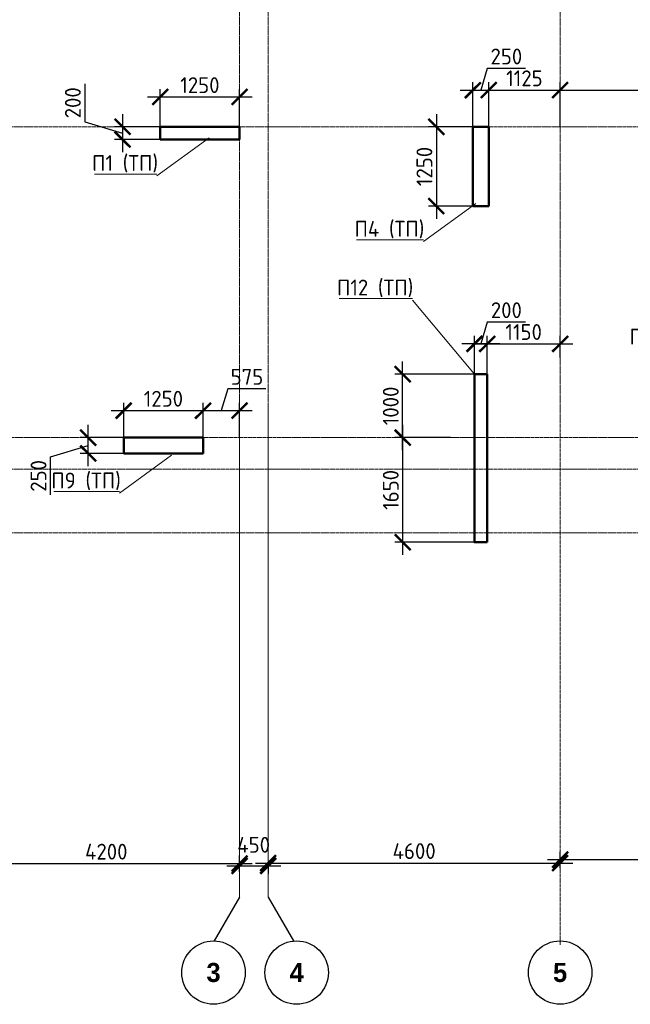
# Model space of a CAD drawing. Header units: millimetres. Extents: x 247266 to 730847, y -636031 to 10052.
# Tile 305 of 330: x 464062 to 473681, y -61325 to -45802. Entities that reach past the tile are written whole.
import ezdxf

# ---------------------------------------------------------------- set-up
doc = ezdxf.new("R2010")
doc.units = ezdxf.units.MM
doc.linetypes.add('______5', pattern=[1100, 800, -100, 100, -100])
doc.linetypes.add('осевая', pattern=[50.8, 31.75, -6.35, 6.35, -6.35])
for name, color, linetype, lineweight in [('Конструкции 0.5', 7, 'Continuous', 50), ('Надписи', 7, 'Continuous', 18), ('Оси', 7, '______5', 18)]:
    doc.layers.add(name, color=color, linetype=linetype, lineweight=lineweight)
doc.layers.add('РАЗМЕРЫ', color=7, linetype='Continuous')
doc.styles.add('Century Gothic', font='GOTHIC.TTF')
doc.styles.add('GOST-2.304_Type-B', font='GOST_Common.ttf')
doc.dimstyles.new('СПДС', dxfattribs={"dimscale": 100, "dimtxt": 2.5, "dimasz": 2.5, "dimexe": 1.25, "dimexo": 0, "dimtad": 1, "dimdec": 0, "dimtxsty": 'GOST-2.304_Type-B', "dimblk": 'ARCHTICK', "dimcen": 2.5, "dimdle": 2, "dimadec": 0, "dimazin": 2, "dimtfac": 0.75, "dimtdec": 0, "dimtmove": 1, "dimatfit": 3, "dimfxl": 1, "dimtolj": 1, "dimarcsym": 1})

# ---------------------------------------------------------------- blocks, each defined once
blk = doc.blocks.new('NSY101')
at = {"color": 0, "linetype": 'ByBlock', "lineweight": -2}
blk.add_circle((0, 0), 50, dxfattribs=at)
blk = doc.blocks.new('_ArchTick')
at = {"color": 0, "linetype": 'ByBlock', "const_width": 0.15}
blk.add_lwpolyline([(-0.5, -0.5), (0.5, 0.5)], dxfattribs=at)
blk = doc.blocks.new('*D1828')
at = {"layer": 'DEFPOINTS', "color": 0, "lineweight": 0, "transparency": 16777216}
for p in [(482755, -133611), (482755, -133705), (478555, -133916)]:
    blk.add_point(p, dxfattribs=at)
at = {"layer": 'РАЗМЕРЫ', "color": 0, "lineweight": -2, "transparency": 16777216}
for p, q in [((478555, -133916), (478555, -133486)), ((482755, -133705), (482755, -133486)), ((478355, -133611), (482955, -133611))]:
    blk.add_line(p, q, dxfattribs=at)
at = {"layer": 'РАЗМЕРЫ', "color": 0, "lineweight": -2, "transparency": 16777216, "xscale": 250, "yscale": 250, "zscale": 250, "rotation": 180}
blk.add_blockref('_ArchTick', (478555, -133611), dxfattribs=at)
at = {"layer": 'РАЗМЕРЫ', "color": 0, "lineweight": -2, "transparency": 16777216, "xscale": 250, "yscale": 250, "zscale": 250}
blk.add_blockref('_ArchTick', (482755, -133611), dxfattribs=at)
at = {"layer": 'РАЗМЕРЫ', "color": 0, "transparency": 16777216, "insert": (480655, -133423), "char_height": 250, "attachment_point": 5, "style": 'GOST-2.304_Type-B'}
blk.add_mtext('\\A1;4200', dxfattribs=at)
blk = doc.blocks.new('*D1849')
at = {"layer": 'DEFPOINTS', "color": 0, "lineweight": 0, "transparency": 16777216}
for p in [(483205, -133647), (483205, -133647), (482755, -133742)]:
    blk.add_point(p, dxfattribs=at)
at = {"layer": 'РАЗМЕРЫ', "color": 0, "lineweight": -2, "transparency": 16777216}
for p, q in [((482555, -133647), (483405, -133647)), ((482755, -133742), (482755, -133522)), ((483205, -133647), (483205, -133772))]:
    blk.add_line(p, q, dxfattribs=at)
at = {"layer": 'РАЗМЕРЫ', "color": 0, "lineweight": -2, "transparency": 16777216, "xscale": 250, "yscale": 250, "zscale": 250, "rotation": 180}
blk.add_blockref('_ArchTick', (482755, -133647), dxfattribs=at)
at = {"layer": 'РАЗМЕРЫ', "color": 0, "lineweight": -2, "transparency": 16777216, "xscale": 250, "yscale": 250, "zscale": 250}
blk.add_blockref('_ArchTick', (483205, -133647), dxfattribs=at)
at = {"layer": 'РАЗМЕРЫ', "color": 0, "transparency": 16777216, "insert": (482977, -133315), "char_height": 250, "attachment_point": 5, "style": 'GOST-2.304_Type-B'}
blk.add_mtext('\\A1;450', dxfattribs=at)
blk = doc.blocks.new('*D1829')
at = {"layer": 'DEFPOINTS', "color": 0, "lineweight": 0, "transparency": 16777216}
for p in [(483205, -133602), (487805, -133602), (487805, -133678)]:
    blk.add_point(p, dxfattribs=at)
at = {"layer": 'РАЗМЕРЫ', "color": 0, "lineweight": -2, "transparency": 16777216}
for p, q in [((487805, -133678), (487805, -133477)), ((483005, -133602), (488005, -133602)), ((483205, -133602), (483205, -133727))]:
    blk.add_line(p, q, dxfattribs=at)
at = {"layer": 'РАЗМЕРЫ', "color": 0, "lineweight": -2, "transparency": 16777216, "xscale": 250, "yscale": 250, "zscale": 250, "rotation": 180}
blk.add_blockref('_ArchTick', (483205, -133602), dxfattribs=at)
at = {"layer": 'РАЗМЕРЫ', "color": 0, "lineweight": -2, "transparency": 16777216, "xscale": 250, "yscale": 250, "zscale": 250}
blk.add_blockref('_ArchTick', (487805, -133602), dxfattribs=at)
at = {"layer": 'РАЗМЕРЫ', "color": 0, "transparency": 16777216, "insert": (485505, -133414), "char_height": 250, "attachment_point": 5, "style": 'GOST-2.304_Type-B'}
blk.add_mtext('\\A1;4600', dxfattribs=at)
blk = doc.blocks.new('*D1830')
at = {"layer": 'DEFPOINTS', "color": 0, "lineweight": 0, "transparency": 16777216}
for p in [(491255, -133549), (487805, -133678), (491255, -133859)]:
    blk.add_point(p, dxfattribs=at)
at = {"layer": 'РАЗМЕРЫ', "color": 0, "lineweight": -2, "transparency": 16777216}
for p, q in [((487805, -133678), (487805, -133424)), ((491255, -133859), (491255, -133424)), ((487605, -133549), (491455, -133549))]:
    blk.add_line(p, q, dxfattribs=at)
at = {"layer": 'РАЗМЕРЫ', "color": 0, "lineweight": -2, "transparency": 16777216, "xscale": 250, "yscale": 250, "zscale": 250, "rotation": 180}
blk.add_blockref('_ArchTick', (487805, -133549), dxfattribs=at)
at = {"layer": 'РАЗМЕРЫ', "color": 0, "lineweight": -2, "transparency": 16777216, "xscale": 250, "yscale": 250, "zscale": 250}
blk.add_blockref('_ArchTick', (491255, -133549), dxfattribs=at)
at = {"layer": 'РАЗМЕРЫ', "color": 0, "transparency": 16777216, "insert": (489530, -133362), "char_height": 250, "attachment_point": 5, "style": 'GOST-2.304_Type-B'}
blk.add_mtext('\\A1;3450', dxfattribs=at)
blk = doc.blocks.new('*D1957')
at = {"layer": 'DEFPOINTS', "color": 0, "ltscale": 100}
for p in [(466276, -47021), (466276, -47591), (467526, -47634)]:
    blk.add_point(p, dxfattribs=at)
at = {"layer": 'РАЗМЕРЫ', "color": 0, "lineweight": -2}
for p, q in [((467726, -47021), (466076, -47021)), ((466276, -47591), (466276, -46896)), ((467526, -47634), (467526, -46896))]:
    blk.add_line(p, q, dxfattribs=at)
at = {"layer": 'РАЗМЕРЫ', "color": 0, "lineweight": -2, "ltscale": 100, "xscale": 250, "yscale": 250, "zscale": 250, "rotation": 180}
blk.add_blockref('_ArchTick', (466276, -47021), dxfattribs=at)
at = {"layer": 'РАЗМЕРЫ', "color": 0, "lineweight": -2, "ltscale": 100, "xscale": 250, "yscale": 250, "zscale": 250}
blk.add_blockref('_ArchTick', (467526, -47021), dxfattribs=at)
at = {"layer": 'РАЗМЕРЫ', "color": 0, "lineweight": 0, "ltscale": 100, "insert": (466901, -46834), "char_height": 250, "attachment_point": 5, "style": 'GOST-2.304_Type-B'}
blk.add_mtext('\\A1;1250', dxfattribs=at)
blk = doc.blocks.new('*D1958')
at = {"layer": 'DEFPOINTS', "color": 0, "ltscale": 100}
for p in [(466356, -47491), (465682, -47691), (466356, -47691)]:
    blk.add_point(p, dxfattribs=at)
at = {"layer": 'РАЗМЕРЫ', "color": 0, "lineweight": -2}
for p, q in [((465088, -46812), (465088, -47412)), ((465682, -47291), (465682, -47891)), ((465088, -47412), (465682, -47591)), ((466356, -47491), (465557, -47491)), ((466356, -47691), (465557, -47691))]:
    blk.add_line(p, q, dxfattribs=at)
at = {"layer": 'РАЗМЕРЫ', "color": 0, "lineweight": -2, "ltscale": 100, "xscale": 250, "yscale": 250, "zscale": 250}
for p, rotation in [((465682, -47491), 90), ((465682, -47691), 270)]:
    blk.add_blockref('_ArchTick', p, dxfattribs=dict(at, rotation=rotation))
at = {"layer": 'РАЗМЕРЫ', "color": 0, "lineweight": 0, "ltscale": 100, "insert": (464900, -47112), "char_height": 250, "attachment_point": 5, "rotation": 90, "style": 'GOST-2.304_Type-B'}
blk.add_mtext('\\A1;200', dxfattribs=at)
blk = doc.blocks.new('*D1967')
at = {"layer": 'DEFPOINTS', "color": 0, "ltscale": 100}
for p in [(465141, -52391), (465825, -52391), (465825, -52641)]:
    blk.add_point(p, dxfattribs=at)
at = {"layer": 'РАЗМЕРЫ', "color": 0, "lineweight": -2}
for p, q in [((465141, -52841), (465141, -52191)), ((465825, -52391), (465016, -52391)), ((464547, -52694), (465141, -52516)), ((464547, -53294), (464547, -52694)), ((465825, -52641), (465016, -52641))]:
    blk.add_line(p, q, dxfattribs=at)
at = {"layer": 'РАЗМЕРЫ', "color": 0, "lineweight": -2, "ltscale": 100, "xscale": 250, "yscale": 250, "zscale": 250}
for p, rotation in [((465141, -52391), 90), ((465141, -52641), 270)]:
    blk.add_blockref('_ArchTick', p, dxfattribs=dict(at, rotation=rotation))
at = {"layer": 'РАЗМЕРЫ', "color": 0, "lineweight": 0, "ltscale": 100, "insert": (464359, -52994), "char_height": 250, "attachment_point": 5, "rotation": 90, "style": 'GOST-2.304_Type-B'}
blk.add_mtext('\\A1;250', dxfattribs=at)
blk = doc.blocks.new('*D1968')
at = {"layer": 'DEFPOINTS', "color": 0, "ltscale": 100}
for p in [(466951, -51965), (465701, -52391), (466951, -52391)]:
    blk.add_point(p, dxfattribs=at)
at = {"layer": 'РАЗМЕРЫ', "color": 0, "lineweight": -2}
for p, q in [((465701, -52391), (465701, -51840)), ((466951, -52391), (466951, -51840)), ((465501, -51965), (467151, -51965))]:
    blk.add_line(p, q, dxfattribs=at)
at = {"layer": 'РАЗМЕРЫ', "color": 0, "lineweight": -2, "ltscale": 100, "xscale": 250, "yscale": 250, "zscale": 250, "rotation": 180}
blk.add_blockref('_ArchTick', (465701, -51965), dxfattribs=at)
at = {"layer": 'РАЗМЕРЫ', "color": 0, "lineweight": -2, "ltscale": 100, "xscale": 250, "yscale": 250, "zscale": 250}
blk.add_blockref('_ArchTick', (466951, -51965), dxfattribs=at)
at = {"layer": 'РАЗМЕРЫ', "color": 0, "lineweight": 0, "ltscale": 100, "insert": (466326, -51778), "char_height": 250, "attachment_point": 5, "style": 'GOST-2.304_Type-B'}
blk.add_mtext('\\A1;1250', dxfattribs=at)
blk = doc.blocks.new('*D1861')
at = {"layer": 'DEFPOINTS', "color": 0, "ltscale": 100}
for p in [(467526, -51965), (466951, -52244), (467526, -52377)]:
    blk.add_point(p, dxfattribs=at)
at = {"layer": 'РАЗМЕРЫ', "color": 0, "lineweight": -2}
for p, q in [((467342, -51621), (467238, -51965)), ((467942, -51621), (467342, -51621)), ((466951, -52244), (466951, -51840)), ((467526, -52377), (467526, -51840)), ((466751, -51965), (467726, -51965))]:
    blk.add_line(p, q, dxfattribs=at)
at = {"layer": 'РАЗМЕРЫ', "color": 0, "lineweight": -2, "ltscale": 100, "xscale": 250, "yscale": 250, "zscale": 250, "rotation": 180}
blk.add_blockref('_ArchTick', (466951, -51965), dxfattribs=at)
at = {"layer": 'РАЗМЕРЫ', "color": 0, "lineweight": -2, "ltscale": 100, "xscale": 250, "yscale": 250, "zscale": 250}
blk.add_blockref('_ArchTick', (467526, -51965), dxfattribs=at)
at = {"layer": 'РАЗМЕРЫ', "color": 0, "lineweight": 0, "ltscale": 100, "insert": (467642, -51433), "char_height": 250, "attachment_point": 5, "style": 'GOST-2.304_Type-B'}
blk.add_mtext('\\A1;575', dxfattribs=at)
blk = doc.blocks.new('*D1969')
at = {"layer": 'DEFPOINTS', "color": 0, "ltscale": 100}
for p in [(471326, -47491), (470626, -48741), (471326, -48741)]:
    blk.add_point(p, dxfattribs=at)
at = {"layer": 'РАЗМЕРЫ', "color": 0, "lineweight": -2}
for p, q in [((470626, -47291), (470626, -48941)), ((471326, -47491), (470501, -47491)), ((471326, -48741), (470501, -48741))]:
    blk.add_line(p, q, dxfattribs=at)
at = {"layer": 'РАЗМЕРЫ', "color": 0, "lineweight": -2, "ltscale": 100, "xscale": 250, "yscale": 250, "zscale": 250}
for p, rotation in [((470626, -47491), 90), ((470626, -48741), 270)]:
    blk.add_blockref('_ArchTick', p, dxfattribs=dict(at, rotation=rotation))
at = {"layer": 'РАЗМЕРЫ', "color": 0, "lineweight": 0, "ltscale": 100, "insert": (470438, -48116), "char_height": 250, "attachment_point": 5, "rotation": 90, "style": 'GOST-2.304_Type-B'}
blk.add_mtext('\\A1;1250', dxfattribs=at)
blk = doc.blocks.new('*D1970')
at = {"layer": 'DEFPOINTS', "color": 0, "ltscale": 100}
for p in [(471451, -46913), (471201, -47797), (471451, -47797)]:
    blk.add_point(p, dxfattribs=at)
at = {"layer": 'РАЗМЕРЫ', "color": 0, "lineweight": -2}
for p, q in [((471429, -46569), (471326, -46913)), ((472029, -46569), (471429, -46569)), ((471201, -47797), (471201, -46788)), ((471451, -47797), (471451, -46788)), ((471001, -46913), (471651, -46913))]:
    blk.add_line(p, q, dxfattribs=at)
at = {"layer": 'РАЗМЕРЫ', "color": 0, "lineweight": -2, "ltscale": 100, "xscale": 250, "yscale": 250, "zscale": 250, "rotation": 180}
blk.add_blockref('_ArchTick', (471201, -46913), dxfattribs=at)
at = {"layer": 'РАЗМЕРЫ', "color": 0, "lineweight": -2, "ltscale": 100, "xscale": 250, "yscale": 250, "zscale": 250}
blk.add_blockref('_ArchTick', (471451, -46913), dxfattribs=at)
at = {"layer": 'РАЗМЕРЫ', "color": 0, "lineweight": 0, "ltscale": 100, "insert": (471729, -46382), "char_height": 250, "attachment_point": 5, "style": 'GOST-2.304_Type-B'}
blk.add_mtext('\\A1;250', dxfattribs=at)
blk = doc.blocks.new('*D1971')
at = {"layer": 'DEFPOINTS', "color": 0, "ltscale": 100}
for p in [(472576, -46913), (471451, -47491), (472576, -47491)]:
    blk.add_point(p, dxfattribs=at)
at = {"layer": 'РАЗМЕРЫ', "color": 0, "lineweight": -2}
for p, q in [((471451, -47491), (471451, -46788)), ((472576, -47491), (472576, -46788)), ((471251, -46913), (472776, -46913))]:
    blk.add_line(p, q, dxfattribs=at)
at = {"layer": 'РАЗМЕРЫ', "color": 0, "lineweight": -2, "ltscale": 100, "xscale": 250, "yscale": 250, "zscale": 250, "rotation": 180}
blk.add_blockref('_ArchTick', (471451, -46913), dxfattribs=at)
at = {"layer": 'РАЗМЕРЫ', "color": 0, "lineweight": -2, "ltscale": 100, "xscale": 250, "yscale": 250, "zscale": 250}
blk.add_blockref('_ArchTick', (472576, -46913), dxfattribs=at)
at = {"layer": 'РАЗМЕРЫ', "color": 0, "lineweight": 0, "ltscale": 100, "insert": (472013, -46726), "char_height": 250, "attachment_point": 5, "style": 'GOST-2.304_Type-B'}
blk.add_mtext('\\A1;1125', dxfattribs=at)
blk = doc.blocks.new('*D1862')
at = {"layer": 'DEFPOINTS', "color": 0, "ltscale": 100}
for p in [(475801, -46913), (472576, -47491), (475801, -47491)]:
    blk.add_point(p, dxfattribs=at)
at = {"layer": 'РАЗМЕРЫ', "color": 0, "lineweight": -2}
for p, q in [((472576, -47491), (472576, -46788)), ((475801, -47491), (475801, -46788)), ((472376, -46913), (476001, -46913))]:
    blk.add_line(p, q, dxfattribs=at)
at = {"layer": 'РАЗМЕРЫ', "color": 0, "lineweight": -2, "ltscale": 100, "xscale": 250, "yscale": 250, "zscale": 250, "rotation": 180}
blk.add_blockref('_ArchTick', (472576, -46913), dxfattribs=at)
at = {"layer": 'РАЗМЕРЫ', "color": 0, "lineweight": -2, "ltscale": 100, "xscale": 250, "yscale": 250, "zscale": 250}
blk.add_blockref('_ArchTick', (475801, -46913), dxfattribs=at)
at = {"layer": 'РАЗМЕРЫ', "color": 0, "lineweight": 0, "ltscale": 100, "insert": (474188, -46726), "char_height": 250, "attachment_point": 5, "style": 'GOST-2.304_Type-B'}
blk.add_mtext('\\A1;3225', dxfattribs=at)
blk = doc.blocks.new('*D1905')
at = {"layer": 'DEFPOINTS', "color": 0, "ltscale": 100}
for p in [(470095, -51391), (471326, -51391), (470851, -52391)]:
    blk.add_point(p, dxfattribs=at)
at = {"layer": 'РАЗМЕРЫ', "color": 0, "lineweight": -2}
for p, q in [((470095, -52591), (470095, -51191)), ((471326, -51391), (469970, -51391)), ((470851, -52391), (469970, -52391))]:
    blk.add_line(p, q, dxfattribs=at)
at = {"layer": 'РАЗМЕРЫ', "color": 0, "lineweight": -2, "ltscale": 100, "xscale": 250, "yscale": 250, "zscale": 250}
for p, rotation in [((470095, -51391), 90), ((470095, -52391), 270)]:
    blk.add_blockref('_ArchTick', p, dxfattribs=dict(at, rotation=rotation))
at = {"layer": 'РАЗМЕРЫ', "color": 0, "lineweight": 0, "ltscale": 100, "insert": (469908, -51891), "char_height": 250, "attachment_point": 5, "rotation": 90, "style": 'GOST-2.304_Type-B'}
blk.add_mtext('\\A1;1000', dxfattribs=at)
blk = doc.blocks.new('*D1912')
at = {"layer": 'DEFPOINTS', "color": 0, "ltscale": 100}
for p in [(471226, -50913), (471226, -51740), (471426, -51740)]:
    blk.add_point(p, dxfattribs=at)
at = {"layer": 'РАЗМЕРЫ', "color": 0, "lineweight": -2}
for p, q in [((471429, -50569), (471326, -50913)), ((472030, -50569), (471429, -50569)), ((471626, -50913), (471026, -50913)), ((471226, -51740), (471226, -50788)), ((471426, -51740), (471426, -50788))]:
    blk.add_line(p, q, dxfattribs=at)
at = {"layer": 'РАЗМЕРЫ', "color": 0, "lineweight": -2, "ltscale": 100, "xscale": 250, "yscale": 250, "zscale": 250, "rotation": 180}
blk.add_blockref('_ArchTick', (471226, -50913), dxfattribs=at)
at = {"layer": 'РАЗМЕРЫ', "color": 0, "lineweight": -2, "ltscale": 100, "xscale": 250, "yscale": 250, "zscale": 250}
blk.add_blockref('_ArchTick', (471426, -50913), dxfattribs=at)
at = {"layer": 'РАЗМЕРЫ', "color": 0, "lineweight": 0, "ltscale": 100, "insert": (471729, -50382), "char_height": 250, "attachment_point": 5, "style": 'GOST-2.304_Type-B'}
blk.add_mtext('\\A1;200', dxfattribs=at)
blk = doc.blocks.new('*D1913')
at = {"layer": 'DEFPOINTS', "color": 0, "ltscale": 100}
for p in [(472576, -50913), (472576, -51128), (471426, -51264)]:
    blk.add_point(p, dxfattribs=at)
at = {"layer": 'РАЗМЕРЫ', "color": 0, "lineweight": -2}
for p, q in [((471226, -50913), (472776, -50913)), ((471426, -51264), (471426, -50788)), ((472576, -51128), (472576, -50788))]:
    blk.add_line(p, q, dxfattribs=at)
at = {"layer": 'РАЗМЕРЫ', "color": 0, "lineweight": -2, "ltscale": 100, "xscale": 250, "yscale": 250, "zscale": 250, "rotation": 180}
blk.add_blockref('_ArchTick', (471426, -50913), dxfattribs=at)
at = {"layer": 'РАЗМЕРЫ', "color": 0, "lineweight": -2, "ltscale": 100, "xscale": 250, "yscale": 250, "zscale": 250}
blk.add_blockref('_ArchTick', (472576, -50913), dxfattribs=at)
at = {"layer": 'РАЗМЕРЫ', "color": 0, "lineweight": 0, "ltscale": 100, "insert": (472001, -50726), "char_height": 250, "attachment_point": 5, "style": 'GOST-2.304_Type-B'}
blk.add_mtext('\\A1;1150', dxfattribs=at)
blk = doc.blocks.new('*D2056')
at = {"layer": 'DEFPOINTS', "color": 0, "ltscale": 100}
for p in [(470851, -52391), (470095, -54040), (471225, -54040)]:
    blk.add_point(p, dxfattribs=at)
at = {"layer": 'РАЗМЕРЫ', "color": 0, "lineweight": -2}
for p, q in [((470095, -52191), (470095, -54240)), ((470851, -52391), (469970, -52391)), ((471225, -54040), (469970, -54040))]:
    blk.add_line(p, q, dxfattribs=at)
at = {"layer": 'РАЗМЕРЫ', "color": 0, "lineweight": -2, "ltscale": 100, "xscale": 250, "yscale": 250, "zscale": 250}
for p, rotation in [((470095, -52391), 90), ((470095, -54040), 270)]:
    blk.add_blockref('_ArchTick', p, dxfattribs=dict(at, rotation=rotation))
at = {"layer": 'РАЗМЕРЫ', "color": 0, "lineweight": 0, "ltscale": 100, "insert": (469908, -53215), "char_height": 250, "attachment_point": 5, "rotation": 90, "style": 'GOST-2.304_Type-B'}
blk.add_mtext('\\A1;1650', dxfattribs=at)
blk = doc.blocks.new('оси 2.2-2.3')
at = {"layer": 'Оси', "color": 16, "linetype": 'осевая', "lineweight": 0, "transparency": 33554687}
for p, q in [((487804.9, -104267.9), (487804.9, -134893.5)), ((482754.9, -105027.5), (482754.9, -134138.1)), ((483204.9, -105027.5), (483204.9, -134138.1)), ((468076.3, -121995.4), (524372.9, -121995.4)), ((468653.8, -126895.4), (523707.4, -126895.4)), ((468076.3, -127395.4), (524372.9, -127395.4)), ((468076.3, -128395.4), (524372.9, -128395.4))]:
    blk.add_line(p, q, dxfattribs=at)
at = {"layer": 'Оси', "color": 16, "linetype": '______5', "lineweight": 25, "transparency": 33554687}
for p, q in [((482754.9, -134138.1), (482318.8, -134893.5)), ((483204.9, -134138.1), (483641.1, -134893.5))]:
    blk.add_line(p, q, dxfattribs=at)
at = {"layer": 'Оси', "color": 16, "linetype": 'Continuous', "lineweight": 25, "transparency": 33554687, "xscale": 9.999999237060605, "yscale": 9.999999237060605, "zscale": 9.999999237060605}
for p in [(482344.4, -135329.4), (483654.4, -135329.4), (487804.4, -135329.4)]:
    blk.add_blockref('NSY101', p, dxfattribs=at)
at = {"layer": 'Оси', "color": 16, "linetype": 'Continuous', "lineweight": 25, "transparency": 33554687, "char_height": 300, "width": 385, "attachment_point": 5, "style": 'Century Gothic'}
for s, insert in [('\\A1;{\\fCentury Gothic|i0|b1;\\H300.000000;\\W1.000000;\\C16;3}\\P', (482344.4, -135329.4)), ('\\A1;{\\fCentury Gothic|i0|b1;\\H300.000000;\\W1.000000;\\C16;4}\\P', (483654.4, -135329.4)), ('\\A1;{\\fCentury Gothic|i0|b1;\\H300.000000;\\W1.000000;\\C16;5}\\P', (487804.4, -135329.4))]:
    blk.add_mtext(s, dxfattribs=dict(at, insert=insert))
at = {"layer": 'РАЗМЕРЫ', "color": 1}
dim = blk.add_linear_dim(base=(483204.9, -133647.3), p1=(482754.9, -133741.6), p2=(483204.9, -133647.3), dimstyle='СПДС', dxfattribs=at)
dim.commit()
dim.dimension.update_dxf_attribs({"geometry": '*D1849', "text_midpoint": (482977.3, -133502), "dimtype": 128})
for base, p1, p2, picture, middle in [((482754.9, -133610.5), (478554.9, -133916.3), (482754.9, -133704.8), '*D1828', (480654.9, -133423)), ((487804.9, -133601.8), (483204.9, -133601.8), (487804.9, -133678.2), '*D1829', (485504.9, -133414.3)), ((491254.9, -133549.1), (487804.9, -133678.2), (491254.9, -133859), '*D1830', (489529.9, -133361.6))]:
    dim = blk.add_linear_dim(base=base, p1=p1, p2=p2, dimstyle='СПДС', dxfattribs=at)
    dim.commit()
    dim.dimension.update_dxf_attribs({"geometry": picture, "text_midpoint": middle})

msp = doc.modelspace()

# ---------------------------------------------------------------- linework, layer by layer
at = {"layer": 'Конструкции 0.5'}
for p, q in [((467525.95, -47490.63), (466275.95, -47490.63)), ((466275.95, -47490.63), (466275.95, -47690.63)), ((467525.95, -47690.63), (467525.95, -47490.63)), ((471450.78, -47490.63), (471200.78, -47490.63)), ((471200.78, -47490.63), (471200.78, -48740.63)), ((471450.78, -48740.63), (471450.78, -47490.63)), ((466275.95, -47690.63), (467525.95, -47690.63)), ((471200.78, -48740.63), (471450.78, -48740.63)), ((466950.78, -52390.63), (465700.78, -52390.63)), ((465700.78, -52390.63), (465700.78, -52640.63)), ((466950.78, -52640.63), (466950.78, -52390.63)), ((465700.78, -52640.63), (466950.78, -52640.63))]:
    msp.add_line(p, q, dxfattribs=at)
msp.add_lwpolyline([(471424.9, -54040.31), (471224.9, -54040.31), (471225.95, -51390.63), (471425.95, -51390.63)], close=True, dxfattribs=at)
at = {"layer": 'Надписи', "lineweight": 15, "ltscale": 0.3}
for p, q in [((467044.59, -47664.18), (466222.88, -48261.72)), ((467044.59, -47664.18), (466222.88, -48261.72)), ((467044.59, -47664.18), (466222.88, -48261.72)), ((465241.75, -48236.69), (466223.21, -48236.69)), ((466222.88, -48261.72), (466222.78, -48261.72)), ((471246.9, -48701.32), (470425.23, -49298.86)), ((471246.9, -48701.32), (470425.23, -49298.86)), ((471246.9, -48701.32), (470425.23, -49298.86)), ((469369.06, -49273.83), (470425.59, -49273.83)), ((470425.23, -49298.86), (470425.13, -49298.86)), ((469093.6, -50199.99), (470250.23, -50199.99)), ((470249.82, -50225.01), (470249.72, -50225.01)), ((471225.95, -51390.63), (470249.82, -50225.01)), ((471225.95, -51390.63), (470249.82, -50225.01)), ((471225.95, -51390.63), (470249.82, -50225.01)), ((466454.74, -52669.55), (465633.06, -53267.09)), ((466454.74, -52669.55), (465633.06, -53267.09)), ((466454.74, -52669.55), (465633.06, -53267.09)), ((464601.9, -53242.07), (465633.41, -53242.07)), ((465633.06, -53267.09), (465632.96, -53267.09))]:
    msp.add_line(p, q, dxfattribs=at)

# ---------------------------------------------------------------- block references
at = {"layer": 'РАЗМЕРЫ'}
msp.add_blockref('оси 2.2-2.3', (-15228.9, 74504.73), dxfattribs=at)

# ---------------------------------------------------------------- texts
at = {"layer": 'Надписи', "ltscale": 0.3, "char_height": 250, "attachment_point": 2, "style": 'GOST-2.304_Type-B'}
for s, insert in [('П1 (ТП)', (465722.05, -47936.69)), ('П4 (ТП)', (469886.86, -48973.83)), ('П12 (ТП)', (469661.4, -49899.99)), ('П11 (ТП)', (474249.6, -50674.92)), ('П9 (ТП)', (465107.2, -52942.07))]:
    msp.add_mtext(s, dxfattribs=dict(at, insert=insert))

# ---------------------------------------------------------------- dimensions: what is measured, and where the dimension line sits
at = {"layer": 'РАЗМЕРЫ', "lineweight": 0}
for base, p1, p2, picture, middle in [((471450.78, -46913.35), (471200.78, -47796.81), (471450.78, -47796.81), '*D1970', (471491.44, -46381.85)), ((472576.04, -46913.35), (471450.78, -47490.63), (472576.04, -47490.63), '*D1971', (472013.41, -46725.73)), ((475800.78, -46913.35), (472576.04, -47490.63), (475800.78, -47490.63), '*D1862', (474188.41, -46725.73)), ((466275.95, -47021.21), (467526.04, -47633.57), (466275.95, -47590.63), '*D1957', (466901, -46833.58)), ((471225.95, -50913.19), (471425.95, -51739.56), (471225.95, -51739.56), '*D1912', (471491.61, -50381.69)), ((472576.04, -50913.19), (471425.95, -51263.88), (472576.04, -51127.73), '*D1913', (472001, -50725.57)), ((467526.04, -51965.39), (466950.78, -52243.9), (467526.04, -52376.82), '*D1861', (467404.15, -51433.39)), ((466950.78, -51965.39), (465700.78, -52390.63), (466950.78, -52390.63), '*D1968', (466325.78, -51777.77))]:
    dim = msp.add_linear_dim(base=base, p1=p1, p2=p2, dimstyle='СПДС', dxfattribs=at)
    dim.commit()
    dim.dimension.update_dxf_attribs({"geometry": picture, "text_midpoint": middle})
for base, p1, p2, picture, middle in [((465681.77, -47690.63), (466355.64, -47490.63), (466355.64, -47690.63), '*D1958', (464900.02, -47349.89)), ((470626.03, -48740.63), (471325.78, -47490.63), (471325.78, -48740.63), '*D1969', (470438.4, -48115.63)), ((470095.2, -51390.63), (470850.98, -52390.63), (471325.95, -51390.63), '*D1905', (469907.58, -51890.63)), ((465140.83, -52390.63), (465824.7, -52640.63), (465824.7, -52390.63), '*D1967', (464359.08, -52756.36)), ((470095.2, -54040.31, -3100), (470850.98, -52390.63), (471224.9, -54040.31), '*D2056', (469907.58, -53215.47, -3100))]:
    dim = msp.add_linear_dim(base=base, p1=p1, p2=p2, angle=90, dimstyle='СПДС', dxfattribs=at)
    dim.commit()
    dim.dimension.update_dxf_attribs({"geometry": picture, "text_midpoint": middle})

doc.saveas('drawing.dxf')
